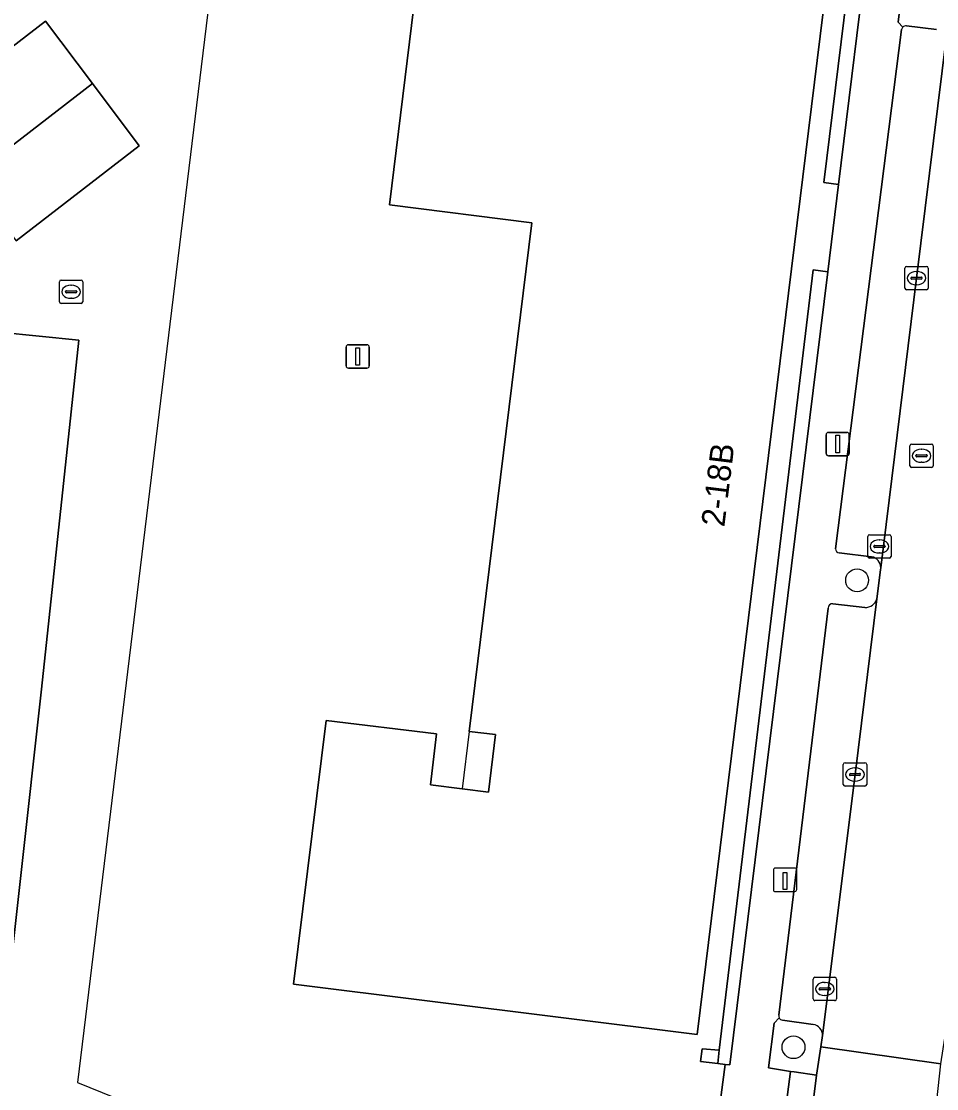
# Model space of a CAD drawing. Extents: x 161692 to 162379, y 380760 to 381678.
# Drawn here: x 161966.68 to 162005.87, y 381558.2 to 381603.88 of the extents above; entities that cross this region are included whole.
import ezdxf

# ---------------------------------------------------------------- set-up
doc = ezdxf.new("R2010")
doc.units = 0
for name, color, linetype in [('IMGEO_Boom', 7, 'Continuous'), ('IMGEO_Erf', 7, 'Continuous'), ('IMGEO_Groenvoorziening', 7, 'Continuous'), ('IMGEO_Haag', 7, 'Continuous'), ('IMGEO_Hek', 7, 'Continuous'), ('IMGEO_Kolk', 7, 'Continuous'), ('IMGEO_Laadpaal', 7, 'Continuous'), ('IMGEO_Lichtmast', 7, 'Continuous'), ('IMGEO_Pand', 7, 'Continuous'), ('IMGEO_Pand_nummerreeks', 7, 'Continuous'), ('IMGEO_Pand_overbouw', 7, 'Continuous'), ('IMGEO_Parkeervlak_open', 7, 'Continuous'), ('IMGEO_Rijbaan_lokaal_open', 7, 'Continuous'), ('IMGEO_Rioolput', 7, 'Continuous'), ('IMGEO_Voetpad_open', 7, 'Continuous')]:
    doc.layers.add(name, color=color, linetype=linetype)

msp = doc.modelspace()

# ---------------------------------------------------------------- linework, layer by layer
at = {"layer": 'IMGEO_Boom'}
for centre in [(162002.462, 381579.958), (161999.74, 381559.976)]:
    msp.add_circle(centre, 0.489, dxfattribs=at)
at = {"layer": 'IMGEO_Erf'}
msp.add_lwpolyline([(161984.067, 381609.282), (162001.368, 381607.196), (161995.611, 381560.522), (161978.325, 381562.676), (161979.728, 381573.961), (161984.458, 381573.385), (161984.202, 381571.199), (161985.551, 381571.032), (161986.683, 381570.893), (161986.986, 381573.355), (161985.854, 381573.494), (161988.533, 381595.261), (161982.436, 381596.025), (161984.054, 381609.178)], close=True, dxfattribs=at)
for points in [[(161991.54, 381532.84), (161991.326, 381532.938), (161990.661, 381527.885), (161975.621, 381529.772), (161975.536, 381529.247), (161974.209, 381529.432), (161976.241, 381545.619), (161976.992, 381551.317), (161977.738, 381556.214), (161993.237, 381554.387), (161995.71, 381554.098), (161996.13, 381554.049), (161996.809, 381559.24), (161996.499, 381559.276), (161995.759, 381559.362), (161995.823, 381559.901), (161996.552, 381559.848), (162000.576, 381593.248), (162001.207, 381593.163), (162001.667, 381596.893), (162001.035, 381596.977), (162002.392, 381607.998)], [(161962.375, 381599.778), (161967.72, 381603.894), (161969.726, 381601.222), (161971.731, 381598.551), (161966.464, 381594.486)], [(161965.736, 381590.579), (161969.134, 381590.238), (161967.539, 381575.292), (161965.771, 381559.352)]]:
    msp.add_lwpolyline(points, dxfattribs=at)
at = {"layer": 'IMGEO_Groenvoorziening'}
for points in [[(162003.029, 381607.922), (162002.392, 381607.998), (162001.035, 381596.977), (162001.667, 381596.893)], [(162001.207, 381593.163), (162000.576, 381593.248), (161996.552, 381559.848), (161996.499, 381559.276), (161996.809, 381559.24), (161997.016, 381559.216)], [(161996.552, 381559.848), (161995.823, 381559.901), (161995.759, 381559.362), (161996.499, 381559.276)]]:
    msp.add_lwpolyline(points, close=True, dxfattribs=at)
for points in [[(162006.756, 381607.103), (162006.783, 381607.361), (162004.694, 381607.65), (162004.221, 381603.838), (162004.421, 381603.637)], [(162004.572, 381603.685), (162005.869, 381603.529)], [(161999.132, 381561.226), (161998.915, 381561.009), (161998.673, 381559.089), (161999.605, 381558.943), (161999.774, 381558.919), (162000.725, 381558.781), (162000.911, 381559.997), (162000.982, 381560.479)], [(162000.584, 381560.949), (161999.262, 381561.131)]]:
    msp.add_lwpolyline(points, dxfattribs=at)
for centre, radius, start, end in [((162004.544, 381603.511), 0.176, 80.9071, 134.3618), ((161999.3, 381561.32), 0.193, 209.1674, 258.5162), ((162000.521, 381560.492), 0.462, 358.4187, 82.0977)]:
    msp.add_arc(centre, radius, start, end, dxfattribs=at)
at = {"layer": 'IMGEO_Haag'}
for points in [[(162003.029, 381607.922), (162002.392, 381607.998), (162001.035, 381596.977), (162001.667, 381596.893)], [(161996.499, 381559.276), (161996.809, 381559.24), (161997.016, 381559.216), (162001.207, 381593.163), (162000.576, 381593.248), (161996.552, 381559.848)]]:
    msp.add_lwpolyline(points, close=True, dxfattribs=at)
at = {"layer": 'IMGEO_Hek'}
msp.add_lwpolyline([(161975.396, 381610.257), (161969.081, 381558.471), (161977.457, 381555.072), (161976.96, 381551.061)], dxfattribs=at)
at = {"layer": 'IMGEO_Kolk'}
for p, q in [((162004.505, 381592.463), (162004.505, 381593.315)), ((162004.58, 381593.389), (162005.432, 381593.389)), ((162004.993, 381593.169), (162005.018, 381593.169)), ((162005.506, 381593.315), (162005.506, 381592.463)), ((161968.309, 381591.88), (161968.309, 381592.732)), ((161968.384, 381592.806), (161969.236, 381592.806)), ((161969.31, 381592.732), (161969.31, 381591.88)), ((162004.764, 381592.883), (162004.764, 381592.895)), ((162005.202, 381592.846), (162004.804, 381592.846)), ((162004.807, 381592.932), (162005.205, 381592.932)), ((162005.248, 381592.895), (162005.248, 381592.883)), ((161968.568, 381592.3), (161968.568, 381592.312)), ((161969.006, 381592.263), (161968.608, 381592.263)), ((161968.611, 381592.349), (161969.009, 381592.349)), ((161968.797, 381592.586), (161968.822, 381592.586)), ((161969.052, 381592.312), (161969.052, 381592.3)), ((162005.432, 381592.389), (162004.58, 381592.389)), ((162005.016, 381592.609), (162004.991, 381592.609)), ((161969.236, 381591.806), (161968.384, 381591.806)), ((161968.82, 381592.026), (161968.795, 381592.026)), ((162002.917, 381580.981), (162002.917, 381581.833)), ((162002.992, 381581.907), (162003.844, 381581.907)), ((162003.405, 381581.687), (162003.43, 381581.687)), ((162003.918, 381581.833), (162003.918, 381580.981)), ((162003.176, 381581.401), (162003.176, 381581.413)), ((162003.614, 381581.364), (162003.216, 381581.364)), ((162003.219, 381581.45), (162003.617, 381581.45)), ((162003.66, 381581.413), (162003.66, 381581.401)), ((162003.844, 381580.907), (162002.992, 381580.907)), ((162003.428, 381581.127), (162003.403, 381581.127)), ((162001.872, 381571.222), (162001.872, 381572.074)), ((162001.947, 381572.148), (162002.799, 381572.148)), ((162002.873, 381572.074), (162002.873, 381571.222)), ((162002.131, 381571.642), (162002.131, 381571.654)), ((162002.569, 381571.605), (162002.171, 381571.605)), ((162002.174, 381571.691), (162002.572, 381571.691)), ((162002.36, 381571.928), (162002.385, 381571.928)), ((162002.615, 381571.654), (162002.615, 381571.642)), ((162002.799, 381571.148), (162001.947, 381571.148)), ((162002.383, 381571.368), (162002.358, 381571.368)), ((162000.656, 381562.968), (162001.508, 381562.968)), ((162000.581, 381562.042), (162000.581, 381562.894)), ((162000.84, 381562.462), (162000.84, 381562.474)), ((162000.883, 381562.511), (162001.281, 381562.511)), ((162001.069, 381562.748), (162001.094, 381562.748)), ((162001.324, 381562.474), (162001.324, 381562.462)), ((162001.582, 381562.894), (162001.582, 381562.042)), ((162001.278, 381562.425), (162000.88, 381562.425)), ((162001.092, 381562.188), (162001.067, 381562.188)), ((162001.508, 381561.968), (162000.656, 381561.968))]:
    msp.add_line(p, q, dxfattribs=at)
for points in [[(162004.505, 381592.463), (162004.505, 381593.315)], [(162004.58, 381593.389), (162005.432, 381593.389)], [(162005.506, 381593.315), (162005.506, 381592.463)], [(161968.309, 381591.88), (161968.309, 381592.732)], [(161968.384, 381592.806), (161969.236, 381592.806)], [(161969.31, 381592.732), (161969.31, 381591.88)], [(162005.432, 381592.389), (162004.58, 381592.389)], [(161969.236, 381591.806), (161968.384, 381591.806)], [(162002.917, 381580.981), (162002.917, 381581.833)], [(162002.992, 381581.907), (162003.844, 381581.907)], [(162003.918, 381581.833), (162003.918, 381580.981)], [(162003.844, 381580.907), (162002.992, 381580.907)], [(162001.872, 381571.222), (162001.872, 381572.074)], [(162001.947, 381572.148), (162002.799, 381572.148)], [(162002.873, 381572.074), (162002.873, 381571.222)], [(162002.799, 381571.148), (162001.947, 381571.148)], [(162000.656, 381562.968), (162001.508, 381562.968)], [(162000.581, 381562.042), (162000.581, 381562.894)], [(162001.582, 381562.894), (162001.582, 381562.042)], [(162001.508, 381561.968), (162000.656, 381561.968)]]:
    msp.add_lwpolyline(points, dxfattribs=at)
for centre, radius, start, end in [((162004.582, 381593.313), 0.0765, 91.552, 178.448), ((162004.582, 381593.313), 0.0765, 91.552, 178.448), ((162005.43, 381593.313), 0.0765, 1.552, 88.448), ((162005.43, 381593.313), 0.0765, 1.552, 88.448), ((161968.386, 381592.73), 0.0765, 91.552, 178.448), ((161968.386, 381592.73), 0.0765, 91.552, 178.448), ((161969.234, 381592.73), 0.0765, 1.552, 88.448), ((161969.234, 381592.73), 0.0765, 1.552, 88.448), ((162004.804, 381592.892), 0.0403, 85.8775, 175.7526), ((162004.801, 381592.882), 0.0366, 178.938, 274.7102), ((162005.205, 381592.889), 0.043, 264.8664, 352.4533), ((162005.209, 381592.894), 0.0386, 1.7309, 96.639), ((161968.608, 381592.309), 0.0403, 85.8775, 175.7526), ((161968.605, 381592.299), 0.0366, 178.938, 274.7102), ((161969.009, 381592.306), 0.043, 264.8664, 352.4533), ((161969.013, 381592.311), 0.0386, 1.7309, 96.639), ((162004.582, 381592.465), 0.0765, 181.552, 268.448), ((162004.582, 381592.465), 0.0765, 181.552, 268.448), ((162005.43, 381592.465), 0.0765, 271.552, 358.448), ((162005.43, 381592.465), 0.0765, 271.552, 358.448), ((161968.386, 381591.882), 0.0765, 181.552, 268.448), ((161968.386, 381591.882), 0.0765, 181.552, 268.448), ((161969.234, 381591.882), 0.0765, 271.552, 358.448), ((161969.234, 381591.882), 0.0765, 271.552, 358.448), ((162002.994, 381581.831), 0.0765, 91.552, 178.448), ((162002.994, 381581.831), 0.0765, 91.552, 178.448), ((162003.842, 381581.831), 0.0765, 1.552, 88.448), ((162003.842, 381581.831), 0.0765, 1.552, 88.448), ((162003.216, 381581.41), 0.0403, 85.8775, 175.7526), ((162003.213, 381581.4), 0.0366, 178.938, 274.7102), ((162003.617, 381581.407), 0.043, 264.8664, 352.4533), ((162003.621, 381581.412), 0.0386, 1.7309, 96.639), ((162002.994, 381580.983), 0.0765, 181.552, 268.448), ((162002.994, 381580.983), 0.0765, 181.552, 268.448), ((162003.842, 381580.983), 0.0765, 271.552, 358.448), ((162003.842, 381580.983), 0.0765, 271.552, 358.448), ((162001.949, 381572.072), 0.0765, 91.552, 178.448), ((162001.949, 381572.072), 0.0765, 91.552, 178.448), ((162002.797, 381572.072), 0.0765, 1.552, 88.448), ((162002.797, 381572.072), 0.0765, 1.552, 88.448), ((162002.171, 381571.651), 0.0403, 85.8775, 175.7526), ((162002.168, 381571.641), 0.0366, 178.938, 274.7102), ((162002.572, 381571.648), 0.043, 264.8664, 352.4533), ((162002.576, 381571.653), 0.0386, 1.7309, 96.639), ((162001.949, 381571.224), 0.0765, 181.552, 268.448), ((162001.949, 381571.224), 0.0765, 181.552, 268.448), ((162002.797, 381571.224), 0.0765, 271.552, 358.448), ((162002.797, 381571.224), 0.0765, 271.552, 358.448), ((162000.658, 381562.892), 0.0765, 91.552, 178.448), ((162000.658, 381562.892), 0.0765, 91.552, 178.448), ((162001.506, 381562.892), 0.0765, 1.552, 88.448), ((162001.506, 381562.892), 0.0765, 1.552, 88.448), ((162000.88, 381562.471), 0.0403, 85.8775, 175.7526), ((162001.285, 381562.473), 0.0386, 1.7309, 96.639), ((162000.658, 381562.044), 0.0765, 181.552, 268.448), ((162000.658, 381562.044), 0.0765, 181.552, 268.448), ((162000.877, 381562.461), 0.0366, 178.938, 274.7102), ((162001.281, 381562.468), 0.043, 264.8664, 352.4533), ((162001.506, 381562.044), 0.0765, 271.552, 358.448), ((162001.506, 381562.044), 0.0765, 271.552, 358.448)]:
    msp.add_arc(centre, radius, start, end, dxfattribs=at)
for centre, major_axis, ratio, start_param, end_param in [((162004.992, 381592.889), (-0.387, 0.002), 0.722429, 4.712389, 7.853982), ((162005.017, 381592.889), (-0.39, 0.002), 0.717154, 1.570796, 4.712389), ((161968.796, 381592.306), (-0.387, 0.002), 0.722429, 4.712389, 7.853982), ((161968.821, 381592.306), (-0.39, 0.002), 0.717154, 1.570796, 4.712389), ((162003.404, 381581.407), (-0.387, 0.002), 0.722429, 4.712389, 7.853982), ((162003.429, 381581.407), (-0.39, 0.002), 0.717154, 1.570796, 4.712389), ((162002.359, 381571.648), (-0.387, 0.002), 0.722429, 4.712389, 7.853982), ((162002.384, 381571.648), (-0.39, 0.002), 0.717154, 1.570796, 4.712389), ((162001.068, 381562.468), (-0.387, 0.002), 0.722429, 4.712389, 7.853982), ((162001.093, 381562.468), (-0.39, 0.002), 0.717154, 1.570796, 4.712389)]:
    msp.add_ellipse(centre, major_axis=major_axis, ratio=ratio, start_param=start_param, end_param=end_param, dxfattribs=at)
at = {"layer": 'IMGEO_Laadpaal'}
for p, q in [((161998.877, 381567.556), (161998.877, 381566.715)), ((161998.877, 381567.556), (161998.877, 381566.715)), ((161999.793, 381567.64), (161998.952, 381567.64)), ((161999.793, 381567.64), (161998.952, 381567.64)), ((161999.877, 381566.724), (161999.877, 381567.565)), ((161999.877, 381566.724), (161999.877, 381567.565)), ((161998.961, 381566.64), (161999.802, 381566.64)), ((161998.961, 381566.64), (161999.802, 381566.64))]:
    msp.add_line(p, q, dxfattribs=at)
msp.add_lwpolyline([(161999.292, 381567.453), (161999.452, 381567.453), (161999.452, 381566.72), (161999.292, 381566.72), (161999.292, 381567.453)], dxfattribs=at)
for centre, start, end in [((161998.955, 381567.562), 92.4484, 184.2845), ((161998.955, 381567.562), 92.4484, 184.2845), ((161999.799, 381567.562), 2.4484, 94.2845), ((161999.799, 381567.562), 2.4484, 94.2845), ((161998.955, 381566.718), 182.4484, 274.2845), ((161998.955, 381566.718), 182.4484, 274.2845), ((161999.799, 381566.718), 272.4484, 4.2845), ((161999.799, 381566.718), 272.4484, 4.2845)]:
    msp.add_arc(centre, 0.0779, start, end, dxfattribs=at)
at = {"layer": 'IMGEO_Lichtmast'}
for p, q in [((161980.583, 381589.137), (161980.583, 381589.937)), ((161980.583, 381589.937), (161980.583, 381589.137)), ((161980.683, 381590.037), (161981.473, 381590.037)), ((161981.473, 381590.037), (161980.683, 381590.037)), ((161981.573, 381589.937), (161981.573, 381589.137)), ((161981.573, 381589.137), (161981.573, 381589.937)), ((161981.473, 381589.037), (161980.683, 381589.037)), ((161980.683, 381589.037), (161981.473, 381589.037)), ((162001.236, 381586.289), (162002.026, 381586.289)), ((162002.026, 381586.289), (162001.236, 381586.289)), ((162001.136, 381585.389), (162001.136, 381586.189)), ((162001.136, 381586.189), (162001.136, 381585.389)), ((162002.126, 381586.189), (162002.126, 381585.389)), ((162002.126, 381585.389), (162002.126, 381586.189)), ((162002.026, 381585.289), (162001.236, 381585.289)), ((162001.236, 381585.289), (162002.026, 381585.289))]:
    msp.add_line(p, q, dxfattribs=at)
for points in [[(161981.003, 381589.912), (161981.153, 381589.912), (161981.153, 381589.162), (161981.003, 381589.162), (161981.003, 381589.912)], [(162001.556, 381586.164), (162001.706, 381586.164), (162001.706, 381585.414), (162001.556, 381585.414), (162001.556, 381586.164)]]:
    msp.add_lwpolyline(points, dxfattribs=at)
for centre, start, end in [((161980.683, 381589.937), 90, 180), ((161980.683, 381589.937), 90, 180), ((161981.473, 381589.937), 0, 90), ((161981.473, 381589.937), 360, 90), ((161980.683, 381589.137), 180, 270), ((161980.683, 381589.137), 180, 270), ((161981.473, 381589.137), 270, 0), ((161981.473, 381589.137), 270, 0), ((162001.236, 381586.189), 90, 180), ((162001.236, 381586.189), 90, 180), ((162002.026, 381586.189), 0, 90), ((162002.026, 381586.189), 360, 90), ((162001.236, 381585.389), 180, 270), ((162001.236, 381585.389), 180, 270), ((162002.026, 381585.389), 270, 0), ((162002.026, 381585.389), 270, 0)]:
    msp.add_arc(centre, 0.1, start, end, dxfattribs=at)
at = {"layer": 'IMGEO_Pand'}
for points in [[(162001.368, 381607.196), (161984.067, 381609.282), (161984.054, 381609.178), (161982.436, 381596.025), (161988.533, 381595.261), (161985.854, 381573.494), (161986.986, 381573.355), (161986.683, 381570.893), (161985.551, 381571.032), (161984.202, 381571.199), (161984.458, 381573.385), (161979.728, 381573.961), (161978.325, 381562.676), (161995.611, 381560.522)], [(161964.42, 381597.132), (161969.726, 381601.222), (161967.72, 381603.894), (161962.375, 381599.778)], [(161964.42, 381597.132), (161966.464, 381594.486), (161971.731, 381598.551), (161969.726, 381601.222)]]:
    msp.add_lwpolyline(points, close=True, dxfattribs=at)
msp.add_lwpolyline([(161965.771, 381559.352), (161967.539, 381575.292), (161969.134, 381590.238), (161965.736, 381590.579)], dxfattribs=at)
at = {"layer": 'IMGEO_Pand_overbouw'}
msp.add_lwpolyline([(161985.854, 381573.494), (161985.551, 381571.032), (161986.683, 381570.893), (161986.986, 381573.355)], close=True, dxfattribs=at)
at = {"layer": 'IMGEO_Parkeervlak_open'}
for points in [[(162005.869, 381603.529), (162004.572, 381603.685)], [(162004.368, 381603.528), (162001.536, 381581.31)], [(162003.473, 381580.489), (162005.006, 381592.889), (162006.288, 381603.255)], [(162001.699, 381581.132), (162003.075, 381580.966)], [(162000.982, 381560.479), (162002.373, 381571.648), (162003.309, 381579.163)], [(162002.796, 381578.793), (162001.427, 381578.957)], [(162001.217, 381578.771), (161999.11, 381561.348)], [(161999.262, 381561.131), (162000.584, 381560.949)]]:
    msp.add_lwpolyline(points, dxfattribs=at)
for centre, radius, start, end in [((162004.547, 381603.508), 0.18, 134.3889, 173.7495), ((162004.544, 381603.511), 0.176, 80.9071, 134.3618), ((162001.721, 381581.316), 0.185, 181.7329, 263.2297), ((162003.011, 381580.508), 0.462, 357.6251, 82.0569), ((162001.421, 381578.752), 0.205, 88.3522, 174.7114), ((162002.812, 381579.311), 0.518, 268.2129, 343.3889), ((161999.301, 381561.32), 0.193, 171.5393, 208.9051), ((161999.3, 381561.32), 0.193, 209.1674, 258.5162), ((162000.521, 381560.492), 0.462, 358.4187, 82.0977)]:
    msp.add_arc(centre, radius, start, end, dxfattribs=at)
at = {"layer": 'IMGEO_Rijbaan_lokaal_open'}
msp.add_lwpolyline([(162008.68, 381579.775), (162009.402, 381585.607), (162010.22, 381592.216), (162011.872, 381605.568), (162011.98, 381606.404), (162006.756, 381607.103), (162006.664, 381606.214), (162006.374, 381603.922), (162006.288, 381603.255), (162005.006, 381592.889), (162003.473, 381580.489), (162003.463, 381580.412), (162003.309, 381579.163), (162002.373, 381571.648), (162000.982, 381560.479), (162000.911, 381559.997), (162006.047, 381559.261), (162006.439, 381561.732), (162007.594, 381571.112), (162008.515, 381578.523)], close=True, dxfattribs=at)
msp.add_lwpolyline([(162005.509, 381554.252), (162006.047, 381559.261), (162000.911, 381559.997), (162000.725, 381558.781), (162000.029, 381553.107), (161999.313, 381547.262)], dxfattribs=at)
at = {"layer": 'IMGEO_Rioolput'}
for p, q in [((162004.797, 381585.789), (162005.649, 381585.789)), ((162004.722, 381584.863), (162004.722, 381585.715)), ((162005.024, 381585.332), (162005.422, 381585.332)), ((162005.21, 381585.569), (162005.235, 381585.569)), ((162005.723, 381585.715), (162005.723, 381584.863)), ((162004.981, 381585.283), (162004.981, 381585.295)), ((162005.419, 381585.246), (162005.021, 381585.246)), ((162005.233, 381585.009), (162005.208, 381585.009)), ((162005.465, 381585.295), (162005.465, 381585.283)), ((162005.649, 381584.789), (162004.797, 381584.789))]:
    msp.add_line(p, q, dxfattribs=at)
for points in [[(162004.797, 381585.789), (162005.649, 381585.789)], [(162004.722, 381584.863), (162004.722, 381585.715)], [(162005.723, 381585.715), (162005.723, 381584.863)], [(162005.649, 381584.789), (162004.797, 381584.789)]]:
    msp.add_lwpolyline(points, dxfattribs=at)
for centre, radius, start, end in [((162004.799, 381585.713), 0.0765, 91.552, 178.448), ((162004.799, 381585.713), 0.0765, 91.552, 178.448), ((162005.647, 381585.713), 0.0765, 1.552, 88.448), ((162005.647, 381585.713), 0.0765, 1.552, 88.448), ((162005.021, 381585.292), 0.0403, 85.8775, 175.7526), ((162005.426, 381585.294), 0.0386, 1.7309, 96.639), ((162004.799, 381584.865), 0.0765, 181.552, 268.448), ((162004.799, 381584.865), 0.0765, 181.552, 268.448), ((162005.018, 381585.282), 0.0366, 178.938, 274.7102), ((162005.422, 381585.289), 0.043, 264.8664, 352.4533), ((162005.647, 381584.865), 0.0765, 271.552, 358.448), ((162005.647, 381584.865), 0.0765, 271.552, 358.448)]:
    msp.add_arc(centre, radius, start, end, dxfattribs=at)
for centre, major_axis, ratio, start_param, end_param in [((162005.209, 381585.289), (-0.387, 0.002), 0.722429, 4.712389, 7.853982), ((162005.234, 381585.289), (-0.39, 0.002), 0.717154, 1.570796, 4.712389)]:
    msp.add_ellipse(centre, major_axis=major_axis, ratio=ratio, start_param=start_param, end_param=end_param, dxfattribs=at)
at = {"layer": 'IMGEO_Voetpad_open'}
for points in [[(162004.421, 381603.637), (162004.221, 381603.838), (162004.694, 381607.65), (162003.029, 381607.922), (162001.667, 381596.893), (162001.207, 381593.163), (161997.016, 381559.216), (161996.809, 381559.24), (161996.13, 381554.049), (161995.471, 381549.008), (161995.28, 381547.551), (161994.211, 381539.183), (161993.239, 381531.571), (161993.174, 381531.061), (161988.158, 381489.548)], [(162001.536, 381581.31), (162004.368, 381603.528)], [(162003.075, 381580.966), (162001.699, 381581.132)], [(162003.309, 381579.163), (162003.463, 381580.412), (162003.473, 381580.489)], [(162001.427, 381578.957), (162002.796, 381578.793)], [(161999.11, 381561.348), (162001.217, 381578.771)], [(161999.313, 381547.262), (162000.029, 381553.107), (161998.864, 381553.238), (161999.605, 381558.943), (161998.673, 381559.089), (161998.915, 381561.009), (161999.132, 381561.226)]]:
    msp.add_lwpolyline(points, dxfattribs=at)
msp.add_lwpolyline([(162000.725, 381558.781), (161999.774, 381558.919), (161999.605, 381558.943), (161998.864, 381553.238), (162000.029, 381553.107)], close=True, dxfattribs=at)
for centre, radius, start, end in [((162004.547, 381603.508), 0.18, 134.3889, 173.7495), ((162001.721, 381581.316), 0.185, 181.7329, 263.2297), ((162003.011, 381580.508), 0.462, 357.6251, 82.0569), ((162001.421, 381578.752), 0.205, 88.3522, 174.7114), ((162002.812, 381579.311), 0.518, 268.2129, 343.3889), ((161999.301, 381561.32), 0.193, 171.5393, 208.9051)]:
    msp.add_arc(centre, radius, start, end, dxfattribs=at)

# ---------------------------------------------------------------- texts
at = {"layer": 'IMGEO_Pand_nummerreeks'}
msp.add_text('2-18B', height=1, rotation=82.9676, dxfattribs=at).set_placement((161996.776, 381582.217))

doc.saveas('drawing.dxf')
